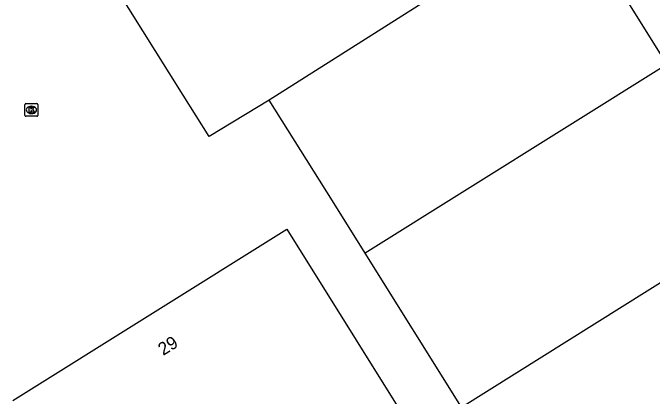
# Model space of a CAD drawing. Extents: x 158461 to 159795, y 387220 to 388672.
# Drawn here: x 158673.44 to 158723.34, y 387671.25 to 387701.21 of the extents above; entities that cross this region are included whole.
import ezdxf

# ---------------------------------------------------------------- set-up
doc = ezdxf.new("R2010")
doc.units = 0
for name, color, linetype in [('IMGEO_Kolk', 7, 'Continuous'), ('IMGEO_Pand', 7, 'Continuous'), ('IMGEO_Pand_nummerreeks', 7, 'Continuous')]:
    doc.layers.add(name, color=color, linetype=linetype)

msp = doc.modelspace()

# ---------------------------------------------------------------- linework, layer by layer
at = {"layer": 'IMGEO_Kolk'}
for p, q in [((158674.396, 387693.194), (158674.396, 387694.046)), ((158674.471, 387694.12), (158675.323, 387694.12)), ((158675.397, 387694.046), (158675.397, 387693.194)), ((158674.884, 387693.9), (158674.909, 387693.9)), ((158675.323, 387693.12), (158674.471, 387693.12)), ((158674.907, 387693.34), (158674.882, 387693.34))]:
    msp.add_line(p, q, dxfattribs=at)
for points in [[(158674.396, 387693.194), (158674.396, 387694.046)], [(158674.471, 387694.12), (158675.323, 387694.12)], [(158675.397, 387694.046), (158675.397, 387693.194)], [(158674.717, 387693.82), (158674.84, 387693.82), (158674.84, 387693.669), (158674.97, 387693.82), (158675.134, 387693.82), (158674.988, 387693.669), (158675.141, 387693.42), (158674.989, 387693.42), (158674.904, 387693.584), (158674.84, 387693.517), (158674.84, 387693.42), (158674.717, 387693.42), (158674.717, 387693.82)], [(158675.323, 387693.12), (158674.471, 387693.12)]]:
    msp.add_lwpolyline(points, dxfattribs=at)
for centre, start, end in [((158674.473, 387694.044), 91.552, 178.448), ((158674.473, 387694.044), 91.552, 178.448), ((158675.321, 387694.044), 1.552, 88.448), ((158675.321, 387694.044), 1.552, 88.448), ((158674.473, 387693.196), 181.552, 268.448), ((158674.473, 387693.196), 181.552, 268.448), ((158675.321, 387693.196), 271.552, 358.448), ((158675.321, 387693.196), 271.552, 358.448)]:
    msp.add_arc(centre, 0.0765, start, end, dxfattribs=at)
for centre, major_axis, ratio, start_param, end_param in [((158674.883, 387693.62), (-0.387, 0.002), 0.722429, 4.712389, 7.853982), ((158674.908, 387693.62), (-0.39, 0.002), 0.717154, 1.570796, 4.712389)]:
    msp.add_ellipse(centre, major_axis=major_axis, ratio=ratio, start_param=start_param, end_param=end_param, dxfattribs=at)
at = {"layer": 'IMGEO_Pand'}
for points in [[(158693.458, 387694.391), (158688.767, 387691.537), (158686.749, 387694.761), (158681.397, 387703.312), (158678.744, 387707.55), (158684.129, 387710.923), (158680.593, 387716.561), (158692.044, 387723.747), (158695.595, 387718.076)], [(158722.595, 387712.739), (158727.226, 387705.365), (158721.574, 387701.813), (158724.49, 387697.174)], [(158705.569, 387702.068), (158693.458, 387694.391)], [(158724.49, 387697.174), (158700.948, 387682.419)], [(158700.948, 387682.419), (158698.387, 387686.512), (158693.458, 387694.391)], [(158708.464, 387670.404), (158737.646, 387688.694)], [(158673.443, 387670.927), (158694.832, 387684.293), (158716.333, 387649.84), (158694.954, 387636.487)], [(158708.464, 387670.404), (158700.948, 387682.419)]]:
    msp.add_lwpolyline(points, dxfattribs=at)

# ---------------------------------------------------------------- texts
at = {"layer": 'IMGEO_Pand_nummerreeks'}
msp.add_text('29', height=1, rotation=32.0012, dxfattribs=at).set_placement((158685.178, 387674.393))

doc.saveas('drawing.dxf')
